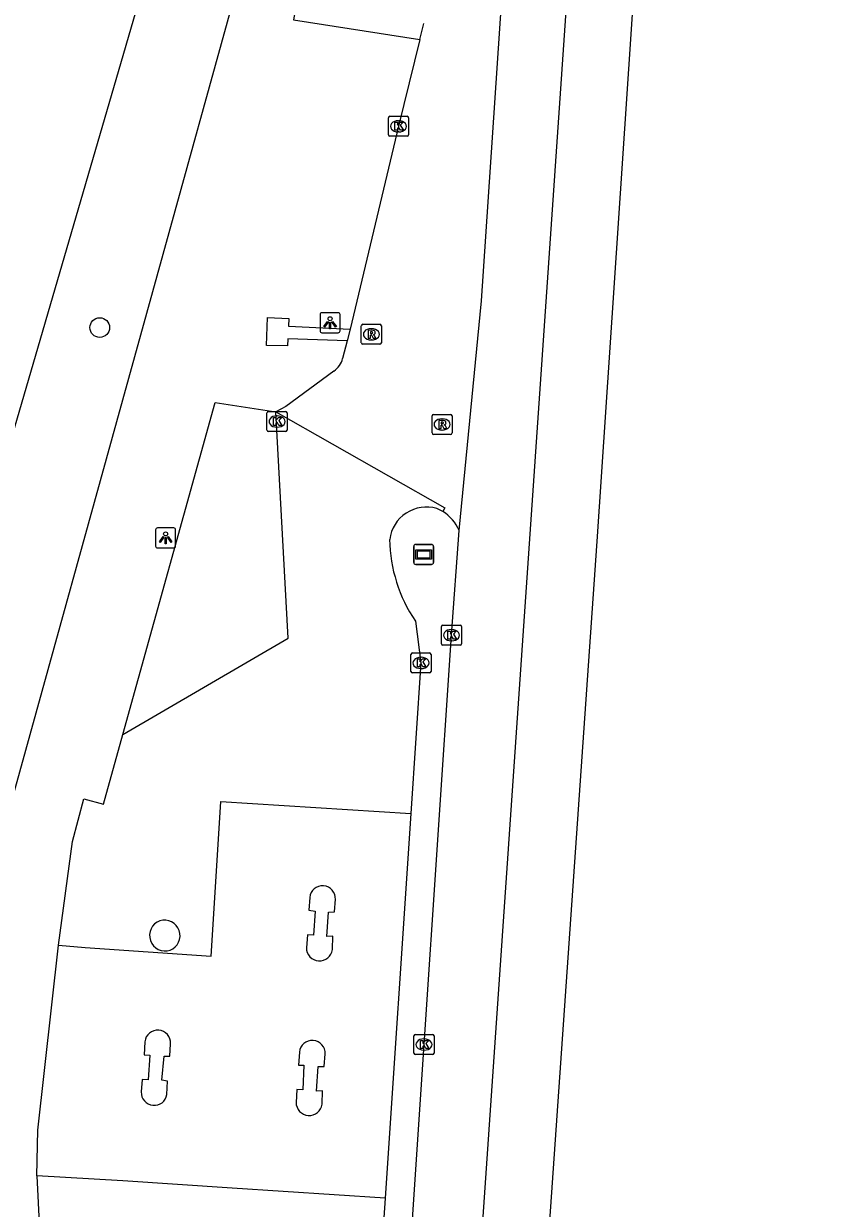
# Model space of a CAD drawing. Extents: x 161084 to 161928, y 385355 to 386522.
# Drawn here: x 161823.6 to 161864.2, y 385434.6 to 385493.7 of the extents above; entities that cross this region are included whole.
import ezdxf

# ---------------------------------------------------------------- set-up
doc = ezdxf.new("R2010")
doc.units = 0
for name, color, linetype in [('IMGEO_Berm_groen', 7, 'Continuous'), ('IMGEO_Boom', 7, 'Continuous'), ('IMGEO_Kolk', 7, 'Continuous'), ('IMGEO_Lichtpunt', 7, 'Continuous'), ('IMGEO_Parkeervlak_open', 7, 'Continuous'), ('IMGEO_Reclamebord', 7, 'Continuous'), ('IMGEO_Rijbaan_lokaal_open', 7, 'Continuous'), ('IMGEO_Rijbaan_regionaal_gesloten', 7, 'Continuous'), ('IMGEO_Rioolput', 7, 'Continuous'), ('IMGEO_Voetpad_open', 7, 'Continuous')]:
    doc.layers.add(name, color=color, linetype=linetype)

msp = doc.modelspace()

# ---------------------------------------------------------------- linework, layer by layer
at = {"layer": 'IMGEO_Berm_groen'}
msp.add_lwpolyline([(161822.781, 385454.189), (161835.448, 385500), (161837.035, 385505.739), (161843.754, 385527.215), (161839.087, 385505.149), (161838.15, 385500), (161837.038, 385493.894), (161843.342, 385492.925)], dxfattribs=at)
at = {"layer": 'IMGEO_Boom'}
msp.add_circle((161827.368, 385478.533), 0.489, dxfattribs=at)
at = {"layer": 'IMGEO_Kolk'}
for p, q in [((161841.775, 385488.157), (161841.775, 385489.009)), ((161841.85, 385489.083), (161842.702, 385489.083)), ((161842.263, 385488.863), (161842.288, 385488.863)), ((161842.776, 385489.009), (161842.776, 385488.157)), ((161842.702, 385488.083), (161841.85, 385488.083)), ((161842.286, 385488.303), (161842.261, 385488.303)), ((161835.713, 385473.416), (161835.713, 385474.268)), ((161835.788, 385474.342), (161836.64, 385474.342)), ((161836.201, 385474.122), (161836.226, 385474.122)), ((161836.714, 385474.268), (161836.714, 385473.416)), ((161836.64, 385473.342), (161835.788, 385473.342)), ((161836.224, 385473.562), (161836.199, 385473.562)), ((161844.421, 385462.748), (161844.421, 385463.6)), ((161844.496, 385463.674), (161845.348, 385463.674)), ((161844.909, 385463.454), (161844.934, 385463.454)), ((161845.422, 385463.6), (161845.422, 385462.748)), ((161845.348, 385462.674), (161844.496, 385462.674)), ((161844.932, 385462.894), (161844.907, 385462.894)), ((161842.898, 385461.362), (161842.898, 385462.214)), ((161842.973, 385462.288), (161843.825, 385462.288)), ((161843.386, 385462.068), (161843.411, 385462.068)), ((161843.899, 385462.214), (161843.899, 385461.362)), ((161843.409, 385461.508), (161843.384, 385461.508)), ((161843.825, 385461.288), (161842.973, 385461.288)), ((161843.047, 385442.309), (161843.047, 385443.161)), ((161843.122, 385443.235), (161843.974, 385443.235)), ((161844.048, 385443.161), (161844.048, 385442.309)), ((161843.535, 385443.015), (161843.56, 385443.015)), ((161843.974, 385442.235), (161843.122, 385442.235)), ((161843.558, 385442.455), (161843.533, 385442.455))]:
    msp.add_line(p, q, dxfattribs=at)
for points in [[(161841.775, 385488.157), (161841.775, 385489.009)], [(161841.85, 385489.083), (161842.702, 385489.083)], [(161842.096, 385488.783), (161842.219, 385488.783), (161842.219, 385488.632), (161842.349, 385488.783), (161842.513, 385488.783), (161842.367, 385488.632), (161842.52, 385488.383), (161842.368, 385488.383), (161842.283, 385488.547), (161842.219, 385488.48), (161842.219, 385488.383), (161842.096, 385488.383), (161842.096, 385488.783)], [(161842.776, 385489.009), (161842.776, 385488.157)], [(161842.702, 385488.083), (161841.85, 385488.083)], [(161835.713, 385473.416), (161835.713, 385474.268)], [(161835.788, 385474.342), (161836.64, 385474.342)], [(161836.034, 385474.042), (161836.157, 385474.042), (161836.157, 385473.891), (161836.287, 385474.042), (161836.451, 385474.042), (161836.305, 385473.891), (161836.458, 385473.642), (161836.306, 385473.642), (161836.221, 385473.806), (161836.157, 385473.739), (161836.157, 385473.642), (161836.034, 385473.642), (161836.034, 385474.042)], [(161836.714, 385474.268), (161836.714, 385473.416)], [(161836.64, 385473.342), (161835.788, 385473.342)], [(161844.421, 385462.748), (161844.421, 385463.6)], [(161844.496, 385463.674), (161845.348, 385463.674)], [(161844.742, 385463.374), (161844.865, 385463.374), (161844.865, 385463.223), (161844.995, 385463.374), (161845.159, 385463.374), (161845.013, 385463.223), (161845.166, 385462.974), (161845.014, 385462.974), (161844.929, 385463.138), (161844.865, 385463.071), (161844.865, 385462.974), (161844.742, 385462.974), (161844.742, 385463.374)], [(161845.422, 385463.6), (161845.422, 385462.748)], [(161845.348, 385462.674), (161844.496, 385462.674)], [(161842.898, 385461.362), (161842.898, 385462.214)], [(161842.973, 385462.288), (161843.825, 385462.288)], [(161843.899, 385462.214), (161843.899, 385461.362)], [(161843.219, 385461.988), (161843.342, 385461.988), (161843.342, 385461.837), (161843.472, 385461.988), (161843.636, 385461.988), (161843.49, 385461.837), (161843.643, 385461.588), (161843.491, 385461.588), (161843.406, 385461.752), (161843.342, 385461.685), (161843.342, 385461.588), (161843.219, 385461.588), (161843.219, 385461.988)], [(161843.825, 385461.288), (161842.973, 385461.288)], [(161843.047, 385442.309), (161843.047, 385443.161)], [(161843.122, 385443.235), (161843.974, 385443.235)], [(161844.048, 385443.161), (161844.048, 385442.309)], [(161843.368, 385442.935), (161843.491, 385442.935), (161843.491, 385442.784), (161843.621, 385442.935), (161843.785, 385442.935), (161843.639, 385442.784), (161843.792, 385442.535), (161843.64, 385442.535), (161843.555, 385442.699), (161843.491, 385442.632), (161843.491, 385442.535), (161843.368, 385442.535), (161843.368, 385442.935)], [(161843.974, 385442.235), (161843.122, 385442.235)]]:
    msp.add_lwpolyline(points, dxfattribs=at)
for centre, start, end in [((161841.852, 385489.007), 91.55205, 178.44795), ((161841.852, 385489.007), 91.55205, 178.44795), ((161842.7, 385489.007), 1.55205, 88.44795), ((161842.7, 385489.007), 1.55205, 88.44795), ((161841.852, 385488.159), 181.55205, 268.44795), ((161841.852, 385488.159), 181.55205, 268.44795), ((161842.7, 385488.159), 271.55205, 358.44795), ((161842.7, 385488.159), 271.55205, 358.44795), ((161835.79, 385474.266), 91.55205, 178.44795), ((161835.79, 385474.266), 91.55205, 178.44795), ((161836.638, 385474.266), 1.55205, 88.44795), ((161836.638, 385474.266), 1.55205, 88.44795), ((161835.79, 385473.418), 181.55205, 268.44795), ((161835.79, 385473.418), 181.55205, 268.44795), ((161836.638, 385473.418), 271.55205, 358.44795), ((161836.638, 385473.418), 271.55205, 358.44795), ((161844.498, 385463.598), 91.55205, 178.44795), ((161844.498, 385463.598), 91.55205, 178.44795), ((161845.346, 385463.598), 1.55205, 88.44795), ((161845.346, 385463.598), 1.55205, 88.44795), ((161844.498, 385462.75), 181.55205, 268.44795), ((161844.498, 385462.75), 181.55205, 268.44795), ((161845.346, 385462.75), 271.55205, 358.44795), ((161845.346, 385462.75), 271.55205, 358.44795), ((161842.975, 385462.212), 91.55205, 178.44795), ((161842.975, 385462.212), 91.55205, 178.44795), ((161843.823, 385462.212), 1.55205, 88.44795), ((161843.823, 385462.212), 1.55205, 88.44795), ((161842.975, 385461.364), 181.55205, 268.44795), ((161842.975, 385461.364), 181.55205, 268.44795), ((161843.823, 385461.364), 271.55205, 358.44795), ((161843.823, 385461.364), 271.55205, 358.44795), ((161843.124, 385443.159), 91.55205, 178.44795), ((161843.124, 385443.159), 91.55205, 178.44795), ((161843.972, 385443.159), 1.55205, 88.44795), ((161843.972, 385443.159), 1.55205, 88.44795), ((161843.124, 385442.311), 181.55205, 268.44795), ((161843.124, 385442.311), 181.55205, 268.44795), ((161843.972, 385442.311), 271.55205, 358.44795), ((161843.972, 385442.311), 271.55205, 358.44795)]:
    msp.add_arc(centre, 0.0765, start, end, dxfattribs=at)
for centre, major_axis, ratio, start_param, end_param in [((161842.262, 385488.583), (-0.387, 0.002), 0.722429, 4.712389, 7.853982), ((161842.287, 385488.583), (-0.39, 0.002), 0.717154, 1.570796, 4.712389), ((161836.2, 385473.842), (-0.387, 0.002), 0.722429, 4.712389, 7.853982), ((161836.225, 385473.842), (-0.39, 0.002), 0.717154, 1.570796, 4.712389), ((161844.908, 385463.174), (-0.387, 0.002), 0.722429, 4.712389, 7.853982), ((161844.933, 385463.174), (-0.39, 0.002), 0.717154, 1.570796, 4.712389), ((161843.385, 385461.788), (-0.387, 0.002), 0.722429, 4.712389, 7.853982), ((161843.41, 385461.788), (-0.39, 0.002), 0.717154, 1.570796, 4.712389), ((161843.534, 385442.735), (-0.387, 0.002), 0.722429, 4.712389, 7.853982), ((161843.559, 385442.735), (-0.39, 0.002), 0.717154, 1.570796, 4.712389)]:
    msp.add_ellipse(centre, major_axis=major_axis, ratio=ratio, start_param=start_param, end_param=end_param, dxfattribs=at)
at = {"layer": 'IMGEO_Lichtpunt'}
for p, q in [((161839.265, 385479.273), (161838.457, 385479.273)), ((161839.265, 385479.273), (161838.457, 385479.273)), ((161838.363, 385479.178), (161838.363, 385478.371)), ((161838.363, 385479.178), (161838.363, 385478.371)), ((161839.359, 385478.371), (161839.359, 385479.178)), ((161839.359, 385478.371), (161839.359, 385479.178)), ((161838.457, 385478.277), (161839.265, 385478.277)), ((161838.457, 385478.277), (161839.265, 385478.277)), ((161830.154, 385468.433), (161830.154, 385467.626)), ((161830.154, 385468.433), (161830.154, 385467.626)), ((161831.056, 385468.528), (161830.248, 385468.528)), ((161831.056, 385468.528), (161830.248, 385468.528)), ((161831.15, 385467.626), (161831.15, 385468.433)), ((161831.15, 385467.626), (161831.15, 385468.433)), ((161830.248, 385467.532), (161831.056, 385467.532)), ((161830.248, 385467.532), (161831.056, 385467.532))]:
    msp.add_line(p, q, dxfattribs=at)
for points in [[(161838.737, 385478.842), (161838.776, 385478.814), (161838.588, 385478.552), (161838.55, 385478.579), (161838.737, 385478.842)], [(161838.839, 385478.794), (161838.886, 385478.794), (161838.886, 385478.472), (161838.839, 385478.472), (161838.839, 385478.794)], [(161838.949, 385478.814), (161838.987, 385478.841), (161839.174, 385478.579), (161839.135, 385478.551), (161838.949, 385478.814)], [(161830.528, 385468.097), (161830.567, 385468.069), (161830.379, 385467.807), (161830.341, 385467.834), (161830.528, 385468.097)], [(161830.63, 385468.049), (161830.677, 385468.049), (161830.677, 385467.727), (161830.63, 385467.727), (161830.63, 385468.049)], [(161830.74, 385468.069), (161830.778, 385468.096), (161830.965, 385467.834), (161830.926, 385467.806), (161830.74, 385468.069)]]:
    msp.add_lwpolyline(points, dxfattribs=at)
for centre in [(161838.862, 385478.976), (161830.653, 385468.231)]:
    msp.add_circle(centre, 0.0994, dxfattribs=at)
for centre, start, end in [((161838.457, 385479.178), 90, 180), ((161838.457, 385479.178), 90, 180), ((161839.265, 385479.178), 0, 90), ((161839.265, 385479.178), 0, 90), ((161838.457, 385478.371), 180, 270), ((161838.457, 385478.371), 180, 270), ((161839.265, 385478.371), 270, 0), ((161839.265, 385478.371), 270, 360), ((161830.248, 385468.433), 90, 180), ((161830.248, 385468.433), 90, 180), ((161831.056, 385468.433), 0, 90), ((161831.056, 385468.433), 0, 90), ((161830.248, 385467.626), 180, 270), ((161830.248, 385467.626), 180, 270), ((161831.056, 385467.626), 270, 0), ((161831.056, 385467.626), 270, 360)]:
    msp.add_arc(centre, 0.0946, start, end, dxfattribs=at)
at = {"layer": 'IMGEO_Parkeervlak_open'}
msp.add_lwpolyline([(161828.52, 385458.222), (161833.131, 385474.795), (161836.157, 385474.321)], dxfattribs=at)
at = {"layer": 'IMGEO_Reclamebord'}
for p, q in [((161843.034, 385466.805), (161843.034, 385467.605)), ((161843.034, 385467.605), (161843.034, 385466.805)), ((161843.134, 385467.705), (161843.924, 385467.705)), ((161843.924, 385467.705), (161843.134, 385467.705)), ((161844.024, 385467.605), (161844.024, 385466.805)), ((161844.024, 385466.805), (161844.024, 385467.605)), ((161843.924, 385466.705), (161843.134, 385466.705)), ((161843.134, 385466.705), (161843.924, 385466.705))]:
    msp.add_line(p, q, dxfattribs=at)
for points in [[(161843.135, 385467.437), (161843.923, 385467.437), (161843.923, 385466.973), (161843.135, 385466.973), (161843.135, 385467.437)], [(161843.2, 385467.372), (161843.2, 385467.038), (161843.858, 385467.038), (161843.858, 385467.372), (161843.2, 385467.372)]]:
    msp.add_lwpolyline(points, dxfattribs=at)
for centre, start, end in [((161843.134, 385467.605), 90, 180), ((161843.134, 385467.605), 90, 180), ((161843.924, 385467.605), 0, 90), ((161843.924, 385467.605), 360, 90), ((161843.134, 385466.805), 180, 270), ((161843.134, 385466.805), 180, 270), ((161843.924, 385466.805), 270, 0), ((161843.924, 385466.805), 270, 0)]:
    msp.add_arc(centre, 0.1, start, end, dxfattribs=at)
at = {"layer": 'IMGEO_Rijbaan_lokaal_open'}
for points in [[(161828.52, 385458.222), (161836.769, 385463.025), (161836.157, 385474.321)], [(161844.482, 385469.35), (161844.192, 385469.496)], [(161843.117, 385463.877), (161843.398, 385461.787), (161842.893, 385454.265)], [(161825.312, 385447.692), (161826.012, 385452.879), (161826.576, 385455.009), (161827.549, 385454.732), (161828.52, 385458.222)], [(161825.312, 385447.692), (161826.631, 385447.581), (161832.923, 385447.143), (161833.242, 385452.19), (161833.412, 385454.873), (161842.893, 385454.265)], [(161842.893, 385454.265), (161841.605, 385435.058)], [(161837.844, 385450.081), (161837.804, 385449.442), (161838.113, 385449.398), (161838.033, 385448.199), (161837.739, 385448.206), (161837.679, 385447.566)], [(161838.781, 385449.35), (161839.082, 385449.356), (161839.129, 385449.984)], [(161838.982, 385447.475), (161839.004, 385448.147), (161838.695, 385448.125), (161838.781, 385449.35)], [(161824.225, 385436.183), (161824.284, 385438.46), (161825.312, 385447.692)], [(161829.617, 385442.872), (161829.578, 385442.22), (161829.865, 385442.204), (161829.788, 385440.971), (161829.486, 385440.994), (161829.437, 385440.372)], [(161830.578, 385442.147), (161830.864, 385442.153), (161830.902, 385442.775)], [(161830.718, 385440.241), (161830.747, 385440.91), (161830.463, 385440.954), (161830.578, 385442.147)], [(161837.33, 385442.36), (161837.288, 385441.71), (161837.552, 385441.702), (161837.5, 385440.473), (161837.209, 385440.488), (161837.165, 385439.846)], [(161838.267, 385441.629), (161838.568, 385441.635), (161838.615, 385442.263)], [(161838.468, 385439.754), (161838.49, 385440.426), (161838.181, 385440.404), (161838.267, 385441.629)], [(161841.605, 385435.058), (161833.972, 385435.565), (161828.511, 385435.928), (161824.225, 385436.183)], [(161824.225, 385436.183), (161824.424, 385432.14)], [(161841.605, 385435.058), (161840.769, 385422.585), (161840.069, 385414.21), (161839.728, 385410.002)]]:
    msp.add_lwpolyline(points, dxfattribs=at)
for centre, radius, start, end in [((161843.674, 385467.716), 1.854, 73.7614, 172.65979), ((161849.294, 385468.059), 7.46, 180.81746, 214.10177), ((161838.485, 385450.014), 0.645, 357.30853, 174.05775), ((161830.627, 385448.179), 0.776, 109.19417, 289.10017), ((161830.599, 385448.17), 0.776, 291.26397, 107.03036), ((161838.334, 385447.564), 0.655, 179.82073, 352.1893), ((161830.258, 385442.805), 0.645, 357.30853, 174.05775), ((161837.971, 385442.293), 0.645, 357.30853, 174.05775), ((161830.081, 385440.341), 0.645, 177.28006, 351.04197), ((161837.819, 385439.842), 0.654, 179.63363, 352.28889)]:
    msp.add_arc(centre, radius, start, end, dxfattribs=at)
at = {"layer": 'IMGEO_Rijbaan_regionaal_gesloten'}
for points in [[(161860.496, 385647.553), (161856.595, 385582.716), (161851.574, 385508.138), (161844.294, 385402.219), (161843.769, 385394.576)], [(161864.225, 385647.376), (161854.711, 385505.621), (161852.193, 385468.095), (161847.695, 385403.564), (161847.08, 385394.747)], [(161845.309, 385468.395), (161846.425, 385479.865), (161847.762, 385499.902), (161851.17, 385555.782), (161852.852, 385580.501)], [(161847.045, 385555.554), (161845.97, 385551.853), (161843.024, 385541.831), (161840.634, 385533.683), (161816.691, 385451.577), (161814.707, 385444.64)], [(161843.342, 385492.925), (161843.536, 385493.717)], [(161843.342, 385492.925), (161842.277, 385488.582), (161839.859, 385478.455)], [(161839.859, 385478.455), (161839.707, 385477.868)], [(161839.707, 385477.868), (161839.488, 385476.992)], [(161839.053, 385476.363), (161836.649, 385474.584), (161836.157, 385474.321)], [(161836.157, 385474.321), (161844.591, 385469.534), (161844.482, 385469.35)], [(161840.315, 385394.398), (161840.742, 385400.813), (161842.12, 385421.284), (161843.55, 385442.735), (161844.924, 385463.175), (161845.309, 385468.395)]]:
    msp.add_lwpolyline(points, dxfattribs=at)
for centre, radius, start, end in [((161838.471, 385477.23), 1.044, 303.8492, 346.81735), ((161843.39, 385467.569), 2.089, 23.29143, 58.49164)]:
    msp.add_arc(centre, radius, start, end, dxfattribs=at)
at = {"layer": 'IMGEO_Rioolput'}
for p, q in [((161840.421, 385477.771), (161840.421, 385478.623)), ((161840.496, 385478.697), (161841.348, 385478.697)), ((161841.422, 385478.623), (161841.422, 385477.771)), ((161840.909, 385478.477), (161840.934, 385478.477)), ((161841.348, 385477.697), (161840.496, 385477.697)), ((161840.932, 385477.917), (161840.907, 385477.917)), ((161843.95, 385473.271), (161843.95, 385474.123)), ((161844.025, 385474.197), (161844.877, 385474.197)), ((161844.438, 385473.977), (161844.463, 385473.977)), ((161844.951, 385474.123), (161844.951, 385473.271)), ((161844.461, 385473.417), (161844.436, 385473.417)), ((161844.877, 385473.197), (161844.025, 385473.197))]:
    msp.add_line(p, q, dxfattribs=at)
for points in [[(161840.421, 385477.771), (161840.421, 385478.623)], [(161840.496, 385478.697), (161841.348, 385478.697)], [(161841.422, 385478.623), (161841.422, 385477.771)], [(161841.01, 385478.395), (161840.758, 385478.397), (161840.758, 385477.997)], [(161840.758, 385477.997), (161840.882, 385477.997), (161840.882, 385478.159), (161840.893, 385478.159)], [(161840.936, 385478.316), (161840.882, 385478.316), (161840.882, 385478.235)], [(161840.882, 385478.235), (161840.934, 385478.235)], [(161840.94, 385478.13), (161841.011, 385477.997), (161841.151, 385477.997), (161841.086, 385478.123)], [(161841.348, 385477.697), (161840.496, 385477.697)], [(161843.95, 385473.271), (161843.95, 385474.123)], [(161844.025, 385474.197), (161844.877, 385474.197)], [(161844.539, 385473.895), (161844.287, 385473.897), (161844.287, 385473.497)], [(161844.951, 385474.123), (161844.951, 385473.271)], [(161844.287, 385473.497), (161844.411, 385473.497), (161844.411, 385473.659), (161844.422, 385473.659)], [(161844.465, 385473.816), (161844.411, 385473.816), (161844.411, 385473.735)], [(161844.411, 385473.735), (161844.463, 385473.735)], [(161844.469, 385473.63), (161844.54, 385473.497), (161844.68, 385473.497), (161844.615, 385473.623)], [(161844.877, 385473.197), (161844.025, 385473.197)]]:
    msp.add_lwpolyline(points, dxfattribs=at)
for centre, radius, start, end in [((161840.498, 385478.621), 0.0765, 91.55205, 178.44795), ((161840.498, 385478.621), 0.0765, 91.55205, 178.44795), ((161841.346, 385478.621), 0.0765, 1.55205, 88.44795), ((161841.346, 385478.621), 0.0765, 1.55205, 88.44795), ((161840.892, 385478.106), 0.0533, 26.02933, 88.69889), ((161840.918, 385478.424), 0.19, 274.7715, 282.96867), ((161840.942, 385478.22), 0.0964, 77.00612, 93.18647), ((161840.956, 385478.277), 0.0378, 276.66336, 79.67722), ((161841.009, 385478.285), 0.109, 350.36119, 89.41601), ((161841.007, 385478.285), 0.112, 277.58423, 350.98172), ((161840.991, 385478.07), 0.108, 29.51342, 73.79051), ((161840.498, 385477.773), 0.0765, 181.55205, 268.44795), ((161840.498, 385477.773), 0.0765, 181.55205, 268.44795), ((161841.346, 385477.773), 0.0765, 271.55205, 358.44795), ((161841.346, 385477.773), 0.0765, 271.55205, 358.44795), ((161844.027, 385474.121), 0.0765, 91.55205, 178.44795), ((161844.027, 385474.121), 0.0765, 91.55205, 178.44795), ((161844.538, 385473.785), 0.109, 350.36119, 89.41601), ((161844.875, 385474.121), 0.0765, 1.55205, 88.44795), ((161844.875, 385474.121), 0.0765, 1.55205, 88.44795), ((161844.421, 385473.606), 0.0533, 26.02933, 88.69889), ((161844.447, 385473.924), 0.19, 274.7715, 282.96867), ((161844.471, 385473.72), 0.0964, 77.00612, 93.18647), ((161844.485, 385473.777), 0.0378, 276.66336, 79.67722), ((161844.536, 385473.785), 0.112, 277.58423, 350.98172), ((161844.52, 385473.57), 0.108, 29.51342, 73.79051), ((161844.027, 385473.273), 0.0765, 181.55205, 268.44795), ((161844.027, 385473.273), 0.0765, 181.55205, 268.44795), ((161844.875, 385473.273), 0.0765, 271.55205, 358.44795), ((161844.875, 385473.273), 0.0765, 271.55205, 358.44795)]:
    msp.add_arc(centre, radius, start, end, dxfattribs=at)
for centre, major_axis, ratio, start_param, end_param in [((161840.908, 385478.197), (-0.387, 0.002), 0.722429, 4.712389, 7.853982), ((161840.933, 385478.197), (-0.39, 0.002), 0.717154, 1.570796, 4.712389), ((161844.437, 385473.697), (-0.387, 0.002), 0.722429, 4.712389, 7.853982), ((161844.462, 385473.697), (-0.39, 0.002), 0.717154, 1.570796, 4.712389)]:
    msp.add_ellipse(centre, major_axis=major_axis, ratio=ratio, start_param=start_param, end_param=end_param, dxfattribs=at)
at = {"layer": 'IMGEO_Voetpad_open'}
msp.add_lwpolyline([(161839.707, 385477.868), (161836.757, 385477.976), (161836.734, 385477.627), (161835.681, 385477.646), (161835.735, 385479.036), (161836.799, 385478.991), (161836.789, 385478.607), (161839.859, 385478.455)], dxfattribs=at)

doc.saveas('drawing.dxf')
